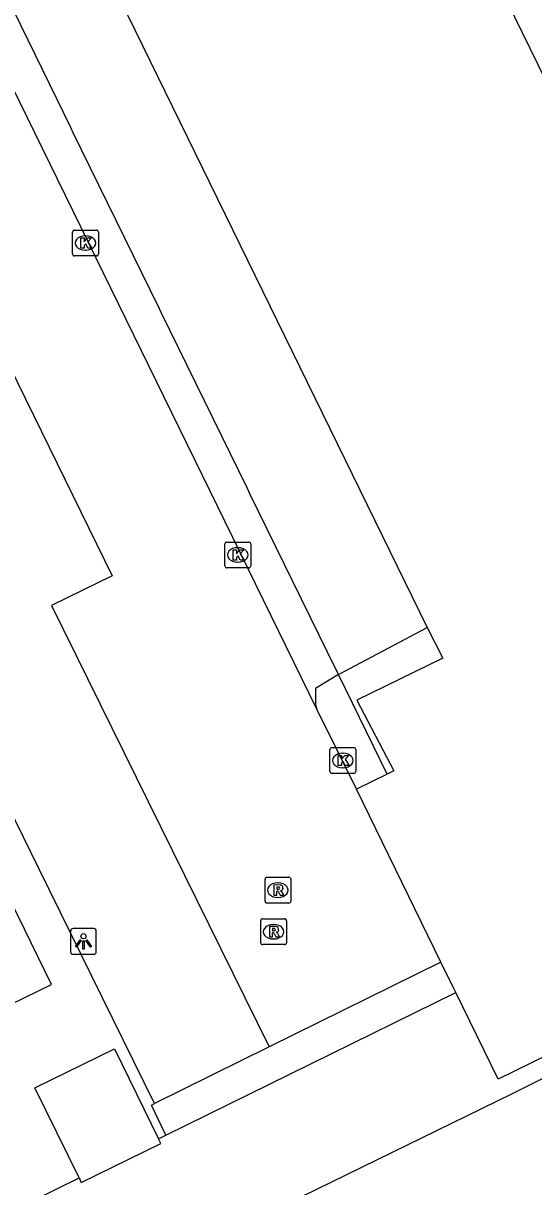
# Model space of a CAD drawing. Extents: x 160457 to 162082, y 388340 to 389736.
# Drawn here: x 160966.19 to 160985.99, y 388767.62 to 388812.73 of the extents above; entities that cross this region are included whole.
import ezdxf

# ---------------------------------------------------------------- set-up
doc = ezdxf.new("R2010")
doc.units = 0
for name, color, linetype in [('IMGEO_Groenvoorziening', 7, 'Continuous'), ('IMGEO_Kolk', 7, 'Continuous'), ('IMGEO_Lichtpunt', 7, 'Continuous'), ('IMGEO_Pand', 7, 'Continuous'), ('IMGEO_Pand_overbouw', 7, 'Continuous'), ('IMGEO_Parkeervlak_open', 7, 'Continuous'), ('IMGEO_Rijbaan_lokaal_open', 7, 'Continuous'), ('IMGEO_Rioolput', 7, 'Continuous'), ('IMGEO_Voetpad_open', 7, 'Continuous'), ('IMGEO_Waterloop', 7, 'Continuous')]:
    doc.layers.add(name, color=color, linetype=linetype)

msp = doc.modelspace()

# ---------------------------------------------------------------- linework, layer by layer
at = {"layer": 'IMGEO_Groenvoorziening'}
for points in [[(160971.437, 388769.478), (160971.723, 388769.618)], [(160961.835, 388764.759), (160968.352, 388767.962)]]:
    msp.add_lwpolyline(points, dxfattribs=at)
at = {"layer": 'IMGEO_Kolk'}
for p, q in [((160968.101, 388803.781), (160968.101, 388804.633)), ((160968.176, 388804.707), (160969.028, 388804.707)), ((160969.102, 388804.633), (160969.102, 388803.781)), ((160968.589, 388804.487), (160968.614, 388804.487)), ((160969.028, 388803.707), (160968.176, 388803.707)), ((160968.612, 388803.927), (160968.587, 388803.927)), ((160974.011, 388791.688), (160974.011, 388792.54)), ((160974.086, 388792.614), (160974.938, 388792.614)), ((160974.499, 388792.394), (160974.524, 388792.394)), ((160975.012, 388792.54), (160975.012, 388791.688)), ((160974.938, 388791.614), (160974.086, 388791.614)), ((160974.522, 388791.834), (160974.497, 388791.834)), ((160978.087, 388783.718), (160978.087, 388784.57)), ((160978.162, 388784.644), (160979.014, 388784.644)), ((160978.575, 388784.424), (160978.6, 388784.424)), ((160979.088, 388784.57), (160979.088, 388783.718)), ((160978.598, 388783.864), (160978.573, 388783.864)), ((160979.014, 388783.644), (160978.162, 388783.644))]:
    msp.add_line(p, q, dxfattribs=at)
for points in [[(160968.101, 388803.781), (160968.101, 388804.633)], [(160968.176, 388804.707), (160969.028, 388804.707)], [(160969.102, 388804.633), (160969.102, 388803.781)], [(160968.422, 388804.407), (160968.545, 388804.407), (160968.545, 388804.256), (160968.675, 388804.407), (160968.839, 388804.407), (160968.693, 388804.256), (160968.846, 388804.007), (160968.694, 388804.007), (160968.609, 388804.171), (160968.545, 388804.104), (160968.545, 388804.007), (160968.422, 388804.007), (160968.422, 388804.407)], [(160969.028, 388803.707), (160968.176, 388803.707)], [(160974.011, 388791.688), (160974.011, 388792.54)], [(160974.086, 388792.614), (160974.938, 388792.614)], [(160975.012, 388792.54), (160975.012, 388791.688)], [(160974.332, 388792.314), (160974.455, 388792.314), (160974.455, 388792.163), (160974.585, 388792.314), (160974.749, 388792.314), (160974.603, 388792.163), (160974.756, 388791.914), (160974.604, 388791.914), (160974.519, 388792.078), (160974.455, 388792.011), (160974.455, 388791.914), (160974.332, 388791.914), (160974.332, 388792.314)], [(160974.938, 388791.614), (160974.086, 388791.614)], [(160978.087, 388783.718), (160978.087, 388784.57)], [(160978.162, 388784.644), (160979.014, 388784.644)], [(160978.408, 388784.344), (160978.531, 388784.344), (160978.531, 388784.193), (160978.661, 388784.344), (160978.825, 388784.344), (160978.679, 388784.193), (160978.832, 388783.944), (160978.68, 388783.944), (160978.595, 388784.108), (160978.531, 388784.041), (160978.531, 388783.944), (160978.408, 388783.944), (160978.408, 388784.344)], [(160979.088, 388784.57), (160979.088, 388783.718)], [(160979.014, 388783.644), (160978.162, 388783.644)]]:
    msp.add_lwpolyline(points, dxfattribs=at)
for centre, start, end in [((160968.178, 388804.631), 91.552, 178.448), ((160968.178, 388804.631), 91.552, 178.448), ((160969.026, 388804.631), 1.552, 88.448), ((160969.026, 388804.631), 1.552, 88.448), ((160968.178, 388803.783), 181.552, 268.448), ((160968.178, 388803.783), 181.552, 268.448), ((160969.026, 388803.783), 271.552, 358.448), ((160969.026, 388803.783), 271.552, 358.448), ((160974.088, 388792.538), 91.552, 178.448), ((160974.088, 388792.538), 91.552, 178.448), ((160974.936, 388792.538), 1.552, 88.448), ((160974.936, 388792.538), 1.552, 88.448), ((160974.088, 388791.69), 181.552, 268.448), ((160974.088, 388791.69), 181.552, 268.448), ((160974.936, 388791.69), 271.552, 358.448), ((160974.936, 388791.69), 271.552, 358.448), ((160978.164, 388784.568), 91.552, 178.448), ((160978.164, 388784.568), 91.552, 178.448), ((160979.012, 388784.568), 1.552, 88.448), ((160979.012, 388784.568), 1.552, 88.448), ((160978.164, 388783.72), 181.552, 268.448), ((160978.164, 388783.72), 181.552, 268.448), ((160979.012, 388783.72), 271.552, 358.448), ((160979.012, 388783.72), 271.552, 358.448)]:
    msp.add_arc(centre, 0.0765, start, end, dxfattribs=at)
for centre, major_axis, ratio, start_param, end_param in [((160968.588, 388804.207), (-0.387, 0.002), 0.722429, 4.712389, 7.853982), ((160968.613, 388804.207), (-0.39, 0.002), 0.717154, 1.570796, 4.712389), ((160974.498, 388792.114), (-0.387, 0.002), 0.722429, 4.712389, 7.853982), ((160974.523, 388792.114), (-0.39, 0.002), 0.717154, 1.570796, 4.712389), ((160978.574, 388784.144), (-0.387, 0.002), 0.722429, 4.712389, 7.853982), ((160978.599, 388784.144), (-0.39, 0.002), 0.717154, 1.570796, 4.712389)]:
    msp.add_ellipse(centre, major_axis=major_axis, ratio=ratio, start_param=start_param, end_param=end_param, dxfattribs=at)
at = {"layer": 'IMGEO_Lichtpunt'}
for p, q in [((160968.025, 388777.534), (160968.025, 388776.727)), ((160968.025, 388777.534), (160968.025, 388776.727)), ((160968.927, 388777.629), (160968.119, 388777.629)), ((160968.927, 388777.629), (160968.119, 388777.629)), ((160969.021, 388776.727), (160969.021, 388777.534)), ((160969.021, 388776.727), (160969.021, 388777.534)), ((160968.119, 388776.633), (160968.927, 388776.633)), ((160968.119, 388776.633), (160968.927, 388776.633))]:
    msp.add_line(p, q, dxfattribs=at)
for points in [[(160968.399, 388777.198), (160968.438, 388777.17), (160968.25, 388776.908), (160968.212, 388776.935), (160968.399, 388777.198)], [(160968.501, 388777.15), (160968.548, 388777.15), (160968.548, 388776.828), (160968.501, 388776.828), (160968.501, 388777.15)], [(160968.611, 388777.17), (160968.649, 388777.197), (160968.836, 388776.935), (160968.797, 388776.907), (160968.611, 388777.17)]]:
    msp.add_lwpolyline(points, dxfattribs=at)
msp.add_circle((160968.524, 388777.332), 0.0994, dxfattribs=at)
for centre, start, end in [((160968.119, 388777.534), 90, 180), ((160968.119, 388777.534), 90, 180), ((160968.927, 388777.534), 0, 90), ((160968.927, 388777.534), 0, 90), ((160968.119, 388776.727), 180, 270), ((160968.119, 388776.727), 180, 270), ((160968.927, 388776.727), 270, 0), ((160968.927, 388776.727), 270, 360)]:
    msp.add_arc(centre, 0.0946, start, end, dxfattribs=at)
at = {"layer": 'IMGEO_Pand'}
for points in [[(160996.841, 388782.477), (160993.121, 388790.05), (160996.05, 388791.339), (160995.917, 388791.642), (160995.608, 388791.477), (160994.013, 388794.764), (160994.324, 388794.902), (160994.202, 388795.177), (160994.015, 388795.086), (160972.262, 388839.513), (160969.631, 388838.199)], [(160955.581, 388836.819), (160958.008, 388838.002), (160981.864, 388789.304)], [(160981.864, 388789.304), (160982.464, 388788.112), (160979.126, 388786.488), (160980.561, 388783.742), (160980.302, 388783.611)], [(160980.302, 388783.611), (160979.119, 388783.035)], [(160982.393, 388776.332), (160979.119, 388783.035)], [(160998.487, 388778.589), (160984.612, 388771.79), (160982.973, 388775.146)], [(160982.973, 388775.146), (160982.871, 388775.355), (160982.393, 388776.332)], [(160968.352, 388767.962), (160966.64, 388771.457), (160969.727, 388772.968), (160971.437, 388769.478)], [(160968.352, 388767.962), (160968.438, 388767.786), (160971.525, 388769.298), (160971.437, 388769.478)]]:
    msp.add_lwpolyline(points, dxfattribs=at)
at = {"layer": 'IMGEO_Pand_overbouw'}
msp.add_lwpolyline([(160961.144, 388785.109), (160965.734, 388775.78), (160963.716, 388774.751), (160964.12, 388773.919), (160967.282, 388775.466), (160962.275, 388785.678)], close=True, dxfattribs=at)
at = {"layer": 'IMGEO_Parkeervlak_open'}
msp.add_lwpolyline([(160971.277, 388770.846), (160966.804, 388779.925), (160962.46, 388788.776)], dxfattribs=at)
at = {"layer": 'IMGEO_Rijbaan_lokaal_open'}
for points in [[(160977.581, 388786.134), (160953.303, 388835.701)], [(160948.872, 388833.674), (160969.637, 388791.303), (160967.282, 388790.15), (160975.724, 388773.041)], [(160979.119, 388783.035), (160977.581, 388786.134)], [(160982.393, 388776.332), (160975.724, 388773.041)]]:
    msp.add_lwpolyline(points, dxfattribs=at)
at = {"layer": 'IMGEO_Rioolput'}
for p, q in [((160975.569, 388778.692), (160975.569, 388779.544)), ((160975.644, 388779.618), (160976.496, 388779.618)), ((160976.057, 388779.398), (160976.082, 388779.398)), ((160976.57, 388779.544), (160976.57, 388778.692)), ((160976.08, 388778.838), (160976.055, 388778.838)), ((160976.496, 388778.618), (160975.644, 388778.618)), ((160975.401, 388777.08), (160975.401, 388777.932)), ((160975.476, 388778.006), (160976.328, 388778.006)), ((160976.402, 388777.932), (160976.402, 388777.08)), ((160975.889, 388777.786), (160975.914, 388777.786)), ((160976.328, 388777.006), (160975.476, 388777.006)), ((160975.912, 388777.226), (160975.887, 388777.226))]:
    msp.add_line(p, q, dxfattribs=at)
for points in [[(160975.569, 388778.692), (160975.569, 388779.544)], [(160975.644, 388779.618), (160976.496, 388779.618)], [(160976.158, 388779.316), (160975.906, 388779.318), (160975.906, 388778.918)], [(160976.57, 388779.544), (160976.57, 388778.692)], [(160975.906, 388778.918), (160976.03, 388778.918), (160976.03, 388779.08), (160976.041, 388779.08)], [(160976.084, 388779.237), (160976.03, 388779.237), (160976.03, 388779.156)], [(160976.03, 388779.156), (160976.082, 388779.156)], [(160976.088, 388779.051), (160976.159, 388778.918), (160976.299, 388778.918), (160976.234, 388779.044)], [(160976.496, 388778.618), (160975.644, 388778.618)], [(160975.401, 388777.08), (160975.401, 388777.932)], [(160975.476, 388778.006), (160976.328, 388778.006)], [(160976.402, 388777.932), (160976.402, 388777.08)], [(160975.99, 388777.704), (160975.738, 388777.706), (160975.738, 388777.306)], [(160975.738, 388777.306), (160975.862, 388777.306), (160975.862, 388777.468), (160975.873, 388777.468)], [(160975.916, 388777.625), (160975.862, 388777.625), (160975.862, 388777.544)], [(160975.862, 388777.544), (160975.914, 388777.544)], [(160975.92, 388777.439), (160975.991, 388777.306), (160976.131, 388777.306), (160976.066, 388777.432)], [(160976.328, 388777.006), (160975.476, 388777.006)]]:
    msp.add_lwpolyline(points, dxfattribs=at)
for centre, radius, start, end in [((160975.646, 388779.542), 0.0765, 91.552, 178.448), ((160975.646, 388779.542), 0.0765, 91.552, 178.448), ((160976.157, 388779.206), 0.109, 350.3612, 89.416), ((160976.494, 388779.542), 0.0765, 1.552, 88.448), ((160976.494, 388779.542), 0.0765, 1.552, 88.448), ((160976.04, 388779.027), 0.0533, 26.0293, 88.6989), ((160976.066, 388779.345), 0.19, 274.7715, 282.9687), ((160976.09, 388779.141), 0.0964, 77.0061, 93.1865), ((160976.104, 388779.198), 0.0378, 276.6634, 79.6772), ((160976.155, 388779.206), 0.112, 277.5842, 350.9817), ((160976.139, 388778.991), 0.108, 29.5134, 73.7905), ((160975.646, 388778.694), 0.0765, 181.552, 268.448), ((160975.646, 388778.694), 0.0765, 181.552, 268.448), ((160976.494, 388778.694), 0.0765, 271.552, 358.448), ((160976.494, 388778.694), 0.0765, 271.552, 358.448), ((160975.478, 388777.93), 0.0765, 91.552, 178.448), ((160975.478, 388777.93), 0.0765, 91.552, 178.448), ((160976.326, 388777.93), 0.0765, 1.552, 88.448), ((160976.326, 388777.93), 0.0765, 1.552, 88.448), ((160975.872, 388777.415), 0.0533, 26.0293, 88.6989), ((160975.898, 388777.733), 0.19, 274.7715, 282.9687), ((160975.922, 388777.529), 0.0964, 77.0061, 93.1865), ((160975.936, 388777.586), 0.0378, 276.6634, 79.6772), ((160975.989, 388777.594), 0.109, 350.3612, 89.416), ((160975.987, 388777.594), 0.112, 277.5842, 350.9817), ((160975.971, 388777.379), 0.108, 29.5134, 73.7905), ((160975.478, 388777.082), 0.0765, 181.552, 268.448), ((160975.478, 388777.082), 0.0765, 181.552, 268.448), ((160976.326, 388777.082), 0.0765, 271.552, 358.448), ((160976.326, 388777.082), 0.0765, 271.552, 358.448)]:
    msp.add_arc(centre, radius, start, end, dxfattribs=at)
for centre, major_axis, ratio, start_param, end_param in [((160976.056, 388779.118), (-0.387, 0.002), 0.722429, 4.712389, 7.853982), ((160976.081, 388779.118), (-0.39, 0.002), 0.717154, 1.570796, 4.712389), ((160975.888, 388777.506), (-0.387, 0.002), 0.722429, 4.712389, 7.853982), ((160975.913, 388777.506), (-0.39, 0.002), 0.717154, 1.570796, 4.712389)]:
    msp.add_ellipse(centre, major_axis=major_axis, ratio=ratio, start_param=start_param, end_param=end_param, dxfattribs=at)
at = {"layer": 'IMGEO_Voetpad_open'}
for points in [[(160954.509, 388836.286), (160957.747, 388829.674), (160957.844, 388829.476), (160961.184, 388822.655), (160961.281, 388822.457), (160964.601, 388815.677), (160964.697, 388815.479), (160968.02, 388808.694), (160968.117, 388808.496), (160971.445, 388801.7), (160971.541, 388801.502), (160974.872, 388794.7), (160974.969, 388794.502), (160978.315, 388787.67), (160978.413, 388787.472)], [(160978.413, 388787.472), (160981.864, 388789.304)], [(160978.413, 388787.472), (160977.521, 388786.937), (160977.52, 388786.299), (160977.581, 388786.134)], [(160980.302, 388783.611), (160978.413, 388787.472)], [(160971.723, 388769.618), (160982.973, 388775.146)], [(160975.724, 388773.041), (160971.277, 388770.846)], [(160971.723, 388769.618), (160971.166, 388770.788), (160971.277, 388770.846)]]:
    msp.add_lwpolyline(points, dxfattribs=at)
at = {"layer": 'IMGEO_Waterloop'}
msp.add_lwpolyline([(160948.921, 388753.525), (160985.165, 388771.24), (160998.756, 388778.042)], dxfattribs=at)

doc.saveas('drawing.dxf')
